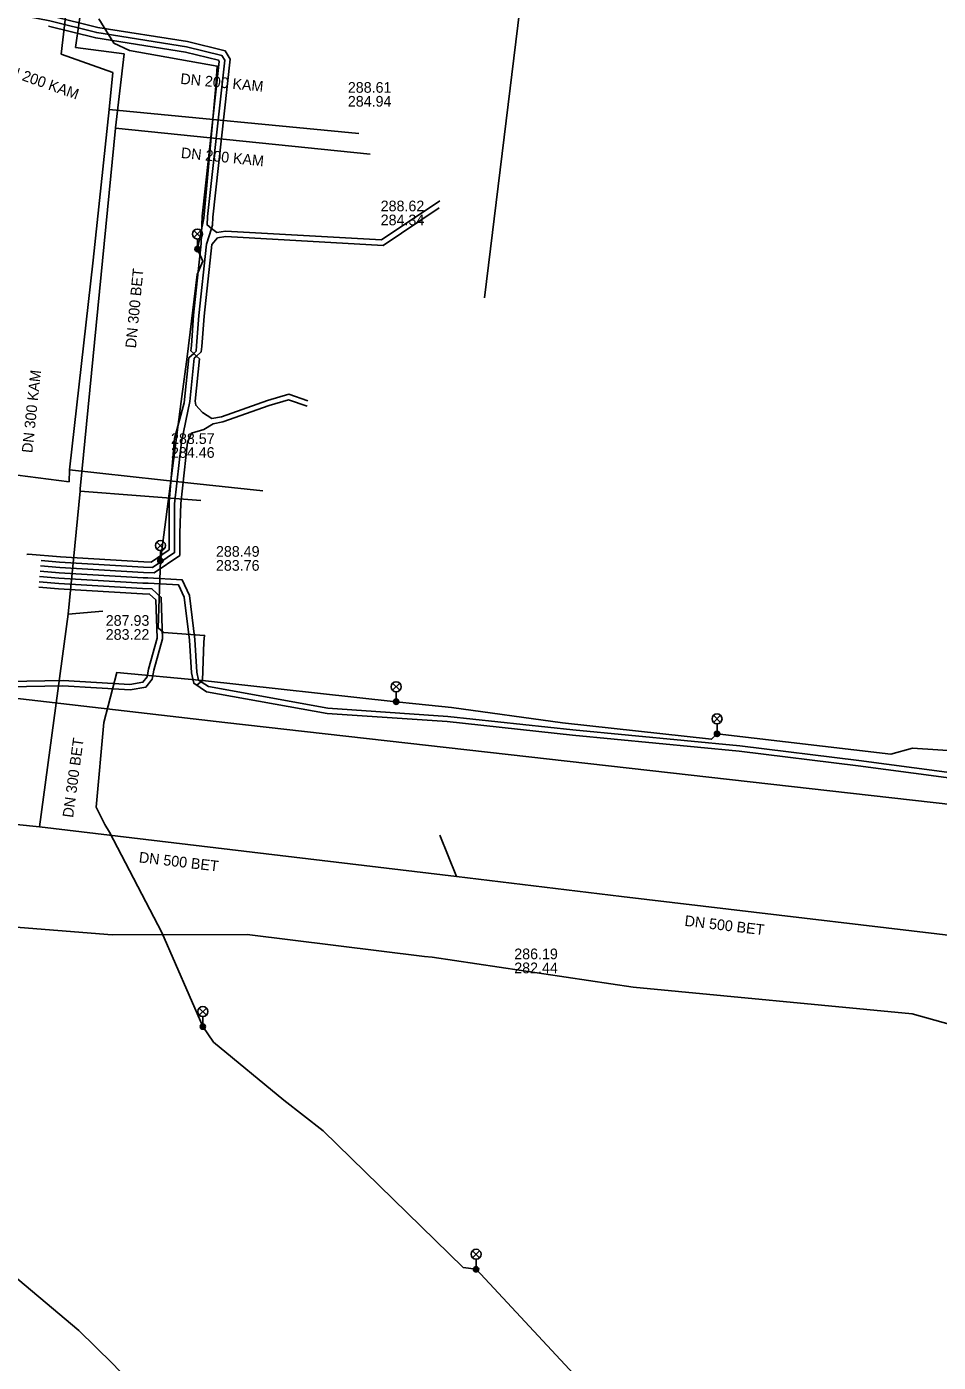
# Model space of a CAD drawing. Extents: x -595540 to -593988, y -1160850 to -1159202.
# Drawn here: x -594289 to -594220.6, y -1160478.9 to -1160378.8 of the extents above; entities that cross this region are included whole.
import ezdxf

# ---------------------------------------------------------------- set-up
doc = ezdxf.new("R2010")
doc.units = 0
for name, color, linetype in [('BVK-DESTOVA_popisy', 7, 'Continuous'), ('BVK-DESTOVA_trasa sítě', 7, 'Continuous'), ('BVK-SPLASKOVA_popisy', 7, 'Continuous'), ('BVK-SPLASKOVA_trasa sítě', 7, 'Continuous'), ('BVK-VODOVOD_trasa sítě', 7, 'Continuous'), ('CETIN_kabel podzemní', 7, 'Continuous'), ('DESTOVA_trasa neprovozované sítě', 7, 'Continuous'), ('EON-NN_kabel', 7, 'Continuous'), ('SPLASKOVA_neprovozovaná  trasa sítě', 7, 'Continuous'), ('SPLASKOVA_popisy neprovozované sítě', 7, 'Continuous'), ('TSB_kabel VO', 7, 'Continuous'), ('TSB_lampy VO', 7, 'Continuous')]:
    doc.layers.add(name, color=color, linetype=linetype)

msp = doc.modelspace()

# ---------------------------------------------------------------- linework, layer by layer
at = {"layer": 'BVK-DESTOVA_popisy'}
for p, q in [((-594262.392, -1160392.736), (-594262.392, -1160392.736)), ((-594274.753, -1160418.649), (-594274.753, -1160418.649)), ((-594283.02, -1160423.829), (-594283.02, -1160423.829)), ((-594252.371, -1160448.839), (-594252.371, -1160448.839))]:
    msp.add_line(p, q, dxfattribs=at)
at = {"layer": 'BVK-DESTOVA_trasa sítě'}
for p, q in [((-594285.288, -1160380.333), (-594281.64, -1160380.789)), ((-594263.183, -1160388.321), (-594282.289, -1160386.371)), ((-594275.89, -1160414.3), (-594284.952, -1160413.604)), ((-594285.839, -1160422.834), (-594287.997, -1160438.777)), ((-594312.818, -1160436.228), (-594287.997, -1160438.777))]:
    msp.add_line(p, q, dxfattribs=at)
for points in [[(-594281.64, -1160380.789), (-594282.287, -1160386.355), (-594282.289, -1160386.371), (-594284.934, -1160413.417), (-594284.952, -1160413.604), (-594285.839, -1160422.834)], [(-594287.997, -1160438.777), (-594256.709, -1160442.519), (-594244.324, -1160444)], [(-594244.324, -1160444), (-594212.646, -1160447.758), (-594212.249, -1160447.805), (-594203.869, -1160448.799)]]:
    msp.add_lwpolyline(points, dxfattribs=at)
at = {"layer": 'BVK-SPLASKOVA_popisy'}
msp.add_line((-594278.125, -1160409.264), (-594278.125, -1160409.264), dxfattribs=at)
at = {"layer": 'BVK-SPLASKOVA_trasa sítě'}
for p, q in [((-594285.772, -1160412.905), (-594310.425, -1160409.765)), ((-594276.64, -1160413), (-594285.74, -1160412.01))]:
    msp.add_line(p, q, dxfattribs=at)
for points in [[(-594282.481, -1160382.197), (-594282.768, -1160384.982), (-594283.97, -1160396.289)], [(-594283.97, -1160396.289), (-594285.74, -1160412.01), (-594285.772, -1160412.905)]]:
    msp.add_lwpolyline(points, dxfattribs=at)
at = {"layer": 'BVK-VODOVOD_trasa sítě'}
msp.add_lwpolyline([(-594214.96, -1160437.63), (-594274.08, -1160430.95), (-594306.27, -1160427.23), (-594312.47, -1160426.57), (-594313.618, -1160426.436), (-594314.569, -1160426.328)], dxfattribs=at)
at = {"layer": 'CETIN_kabel podzemní'}
for points in [[(-594251.947, -1160377.458), (-594254.598, -1160399.105)], [(-594314.16, -1160406.03), (-594315.21, -1160407.22), (-594318.25, -1160412.53), (-594319.3, -1160418.98), (-594319.43, -1160423.47), (-594317.82, -1160426.89), (-594318.67, -1160434.04), (-594318.73, -1160434.61), (-594318.31, -1160440.1), (-594316.9, -1160441.36), (-594314.52, -1160443.09), (-594300.27, -1160445.14), (-594294.8, -1160445.92), (-594282.53, -1160446.89), (-594272.41, -1160446.86), (-594259.11, -1160448.5), (-594258.54, -1160448.57), (-594243.45, -1160450.8), (-594222.52, -1160452.81), (-594216.33, -1160454.54)]]:
    msp.add_lwpolyline(points, dxfattribs=at)
at = {"layer": 'DESTOVA_trasa neprovozované sítě'}
for p, q in [((-594283.848, -1160370.271), (-594285.288, -1160380.333)), ((-594283.235, -1160422.616), (-594285.839, -1160422.834)), ((-594257.961, -1160439.414), (-594256.709, -1160442.519))]:
    msp.add_line(p, q, dxfattribs=at)
at = {"layer": 'EON-NN_kabel'}
for points in [[(-594257.949, -1160391.833), (-594262.324, -1160394.761), (-594274.031, -1160394.098), (-594274.689, -1160394.195), (-594275.086, -1160393.889), (-594275.413, -1160393.637), (-594275.378, -1160393.013), (-594274.087, -1160381.281), (-594274.304, -1160380.926), (-594276.966, -1160380.275), (-594283.694, -1160379.211), (-594287.228, -1160378.331), (-594288.902, -1160377.994), (-594289.439, -1160376.948), (-594289.582, -1160375.797), (-594288.844, -1160368.902), (-594288.529, -1160365.742), (-594288.079, -1160364.239), (-594287.319, -1160357.753), (-594287.156, -1160352.617), (-594286.984, -1160352.384), (-594286.377, -1160352.471), (-594286.22, -1160352.37), (-594286.203, -1160352.262)], [(-594287.14, -1160377.941), (-594283.614, -1160378.819), (-594276.887, -1160379.883), (-594274.049, -1160380.577), (-594273.674, -1160381.189), (-594274.979, -1160393.046), (-594275.014, -1160393.659), (-594275.086, -1160393.889), (-594275.456, -1160395.065), (-594276.035, -1160400.435), (-594276.2, -1160402.709), (-594276.247, -1160403.112), (-594276.422, -1160403.272), (-594276.777, -1160403.598), (-594277.137, -1160406.988), (-594277.856, -1160409.658), (-594278.253, -1160414.404), (-594278.252, -1160417.999), (-594279.622, -1160418.922), (-594280.157, -1160418.9), (-594286.416, -1160418.538), (-594288.852, -1160418.318), (-594288.951, -1160418.355)], [(-594267.858, -1160406.818), (-594269.295, -1160406.338), (-594270.887, -1160406.804), (-594274.348, -1160408.023), (-594275.067, -1160408.161), (-594275.77, -1160407.693), (-594276.273, -1160407.165), (-594276.318, -1160406.855), (-594275.981, -1160403.682), (-594276.201, -1160403.478), (-594276.422, -1160403.272), (-594276.644, -1160403.066), (-594276.598, -1160402.671), (-594276.433, -1160400.399), (-594275.854, -1160395.022), (-594275.812, -1160393.615), (-594275.777, -1160392.98), (-594274.5, -1160381.373), (-594274.559, -1160381.275), (-594277.045, -1160380.667), (-594283.774, -1160379.603), (-594287.316, -1160378.721)], [(-594287.871, -1160418.81), (-594286.481, -1160418.934), (-594280.177, -1160419.3), (-594279.509, -1160419.328), (-594277.852, -1160418.211), (-594277.853, -1160414.552), (-594277.349, -1160409.9), (-594276.722, -1160406.867), (-594276.379, -1160403.64), (-594276.201, -1160403.478), (-594275.85, -1160403.158), (-594275.802, -1160402.747), (-594275.637, -1160400.471), (-594275.058, -1160395.108), (-594274.631, -1160394.591), (-594274.013, -1160394.5), (-594262.212, -1160395.167), (-594258.006, -1160392.351)], [(-594287.907, -1160419.208), (-594286.467, -1160419.337), (-594280.196, -1160419.699), (-594279.392, -1160419.732), (-594277.452, -1160418.424), (-594277.453, -1160416.761), (-594277.387, -1160414.541), (-594276.888, -1160409.924), (-594276.581, -1160409.248), (-594275.667, -1160408.975), (-594274.966, -1160408.548), (-594274.244, -1160408.411), (-594270.765, -1160407.184), (-594269.303, -1160406.758), (-594267.901, -1160407.226)], [(-594196.463, -1160437.929), (-594196.507, -1160437.886), (-594197.826, -1160437.737), (-594198.169, -1160437.3), (-594198.935, -1160436.856), (-594204.795, -1160436.195), (-594211.899, -1160435.767), (-594220.3, -1160434.636), (-594226.529, -1160433.819), (-594235.45, -1160432.714), (-594247.97, -1160431.519), (-594257.366, -1160430.496), (-594266.358, -1160429.88), (-594275.304, -1160428.268), (-594276.054, -1160427.775), (-594276.181, -1160427.178), (-594276.328, -1160424.743), (-594276.747, -1160421.438), (-594277.287, -1160420.257), (-594279.851, -1160420.114), (-594280.216, -1160420.099), (-594286.508, -1160419.735), (-594287.944, -1160419.605)], [(-594295.802, -1160428.392), (-594286.235, -1160428.207), (-594281.199, -1160428.514), (-594280.008, -1160428.304), (-594279.529, -1160427.706), (-594279.413, -1160427.041), (-594278.768, -1160424.68), (-594278.861, -1160421.579), (-594279.561, -1160420.926), (-594280.255, -1160420.898), (-594286.546, -1160420.534), (-594288.016, -1160420.402)], [(-594196.773, -1160438.259), (-594198.037, -1160438.116), (-594198.437, -1160437.608), (-594199.063, -1160437.244), (-594204.829, -1160436.593), (-594211.937, -1160436.165), (-594220.352, -1160435.032), (-594226.579, -1160434.215), (-594235.494, -1160433.112), (-594248.01, -1160431.917), (-594257.402, -1160430.894), (-594266.408, -1160430.278), (-594275.456, -1160428.648), (-594276.412, -1160428.019), (-594276.579, -1160427.232), (-594276.726, -1160424.781), (-594277.137, -1160421.548), (-594277.551, -1160420.643), (-594279.84, -1160420.515), (-594280.236, -1160420.499), (-594286.547, -1160420.133), (-594287.98, -1160420.005)], [(-594295.784, -1160427.992), (-594286.227, -1160427.807), (-594281.221, -1160428.112), (-594280.226, -1160427.936), (-594279.905, -1160427.536), (-594279.803, -1160426.953), (-594279.17, -1160424.632), (-594279.256, -1160421.758), (-594279.726, -1160421.32), (-594280.275, -1160421.298), (-594286.571, -1160420.933), (-594288.052, -1160420.8)], [(-594298.18, -1160478.841), (-594298.255, -1160476.52), (-594297.447, -1160475.212), (-594297.199, -1160474.088), (-594294.335, -1160470.132), (-594293.829, -1160469.79), (-594293.286, -1160469.697), (-594291.075, -1160471.512), (-594285.028, -1160476.568), (-594282.524, -1160479.028), (-594275.034, -1160486.888), (-594274.019, -1160487.658), (-594273.499, -1160487.46), (-594273.294, -1160487.348)]]:
    msp.add_lwpolyline(points, dxfattribs=at)
at = {"layer": 'SPLASKOVA_neprovozovaná  trasa sítě'}
for p, q in [((-594285.282, -1160371.264), (-594286.362, -1160380.817)), ((-594286.362, -1160380.817), (-594282.481, -1160382.197)), ((-594264.032, -1160386.772), (-594282.768, -1160384.982)), ((-594271.23, -1160413.589), (-594276.64, -1160413))]:
    msp.add_line(p, q, dxfattribs=at)
at = {"layer": 'SPLASKOVA_popisy neprovozované sítě'}
msp.add_line((-594264.856, -1160382.919), (-594264.856, -1160382.919), dxfattribs=at)
at = {"layer": 'TSB_kabel VO'}
for points in [[(-594276.184, -1160428.157), (-594275.76, -1160427.81), (-594275.65, -1160424.91), (-594275.6, -1160424.42), (-594278.7, -1160424.2), (-594279.1, -1160423.86), (-594278.92, -1160418.81), (-594277.35, -1160406.89), (-594276.92, -1160403.53), (-594276.16, -1160397.36), (-594275.74, -1160396.35), (-594276.14, -1160395.44), (-594275.65, -1160393.13), (-594274.758, -1160383.226), (-594274.652, -1160381.714), (-594281.229, -1160380.548), (-594282.41, -1160379.995), (-594283.538, -1160378.184)], [(-594276.184, -1160428.157), (-594275.76, -1160427.81), (-594282.18, -1160427.2), (-594283.17, -1160430.96), (-594283.73, -1160437.32), (-594283.088, -1160438.607), (-594282.728, -1160439.182), (-594278.812, -1160446.722), (-594275.737, -1160453.766), (-594274.942, -1160454.929), (-594269.671, -1160459.289), (-594266.716, -1160461.592), (-594256.194, -1160471.836), (-594255.236, -1160471.968), (-594247.899, -1160479.835)], [(-594214.9, -1160433.39), (-594222.48, -1160432.88), (-594224.11, -1160433.34), (-594237.157, -1160431.809), (-594237.56, -1160432.21), (-594248.76, -1160430.98), (-594257.08, -1160429.84), (-594259.75, -1160429.56), (-594261.233, -1160429.399), (-594275.76, -1160427.81), (-594276.184, -1160428.157)]]:
    msp.add_lwpolyline(points, dxfattribs=at)
at = {"layer": 'TSB_lampy VO'}
for p, q in [((-594276.405, -1160394.58), (-594275.875, -1160394.05)), ((-594276.405, -1160394.05), (-594275.875, -1160394.58)), ((-594276.405, -1160394.58), (-594275.875, -1160394.05)), ((-594276.405, -1160394.05), (-594275.875, -1160394.58)), ((-594276.14, -1160394.69), (-594276.14, -1160395.44)), ((-594276.14, -1160394.69), (-594276.14, -1160395.44)), ((-594279.185, -1160417.95), (-594278.655, -1160417.42)), ((-594279.185, -1160417.42), (-594278.655, -1160417.95)), ((-594279.185, -1160417.95), (-594278.655, -1160417.42)), ((-594279.185, -1160417.42), (-594278.655, -1160417.95)), ((-594278.92, -1160418.06), (-594278.92, -1160418.81)), ((-594278.92, -1160418.06), (-594278.92, -1160418.81)), ((-594261.498, -1160428.539), (-594260.968, -1160428.009)), ((-594261.498, -1160428.009), (-594260.968, -1160428.539)), ((-594261.498, -1160428.539), (-594260.968, -1160428.009)), ((-594261.498, -1160428.009), (-594260.968, -1160428.539)), ((-594261.233, -1160428.649), (-594261.233, -1160429.399)), ((-594261.233, -1160428.649), (-594261.233, -1160429.399)), ((-594237.422, -1160430.949), (-594236.892, -1160430.419)), ((-594237.422, -1160430.419), (-594236.892, -1160430.949)), ((-594237.422, -1160430.949), (-594236.892, -1160430.419)), ((-594237.422, -1160430.419), (-594236.892, -1160430.949)), ((-594237.157, -1160431.059), (-594237.157, -1160431.809)), ((-594237.157, -1160431.059), (-594237.157, -1160431.809)), ((-594276.002, -1160452.906), (-594275.472, -1160452.376)), ((-594276.002, -1160452.376), (-594275.472, -1160452.906)), ((-594276.002, -1160452.906), (-594275.472, -1160452.376)), ((-594276.002, -1160452.376), (-594275.472, -1160452.906)), ((-594275.737, -1160453.016), (-594275.737, -1160453.766)), ((-594275.737, -1160453.016), (-594275.737, -1160453.766)), ((-594255.501, -1160471.108), (-594254.971, -1160470.578)), ((-594255.501, -1160470.578), (-594254.971, -1160471.108)), ((-594255.501, -1160471.108), (-594254.971, -1160470.578)), ((-594255.501, -1160470.578), (-594254.971, -1160471.108)), ((-594255.236, -1160471.218), (-594255.236, -1160471.968)), ((-594255.236, -1160471.218), (-594255.236, -1160471.968))]:
    msp.add_line(p, q, dxfattribs=at)
for centre, radius in [((-594276.14, -1160394.315), 0.375), ((-594276.14, -1160394.315), 0.375), ((-594276.14, -1160395.44), 0.2), ((-594276.14, -1160395.44), 0.2), ((-594276.14, -1160395.44), 0.145), ((-594276.14, -1160395.44), 0.145), ((-594276.14, -1160395.44), 0.0876), ((-594276.14, -1160395.44), 0.0876), ((-594278.92, -1160417.685), 0.375), ((-594278.92, -1160417.685), 0.375), ((-594278.92, -1160418.81), 0.2), ((-594278.92, -1160418.81), 0.2), ((-594278.92, -1160418.81), 0.145), ((-594278.92, -1160418.81), 0.145), ((-594278.92, -1160418.81), 0.0876), ((-594278.92, -1160418.81), 0.0876), ((-594261.233, -1160428.274), 0.375), ((-594261.233, -1160428.274), 0.375), ((-594261.233, -1160429.399), 0.2), ((-594261.233, -1160429.399), 0.2), ((-594261.233, -1160429.399), 0.145), ((-594261.233, -1160429.399), 0.145), ((-594261.233, -1160429.399), 0.0876), ((-594261.233, -1160429.399), 0.0876), ((-594237.157, -1160430.684), 0.375), ((-594237.157, -1160430.684), 0.375), ((-594237.157, -1160431.809), 0.2), ((-594237.157, -1160431.809), 0.2), ((-594237.157, -1160431.809), 0.145), ((-594237.157, -1160431.809), 0.145), ((-594237.157, -1160431.809), 0.0876), ((-594237.157, -1160431.809), 0.0876), ((-594275.737, -1160452.641), 0.375), ((-594275.737, -1160452.641), 0.375), ((-594275.737, -1160453.766), 0.2), ((-594275.737, -1160453.766), 0.2), ((-594275.737, -1160453.766), 0.145), ((-594275.737, -1160453.766), 0.145), ((-594275.737, -1160453.766), 0.0876), ((-594275.737, -1160453.766), 0.0876), ((-594255.236, -1160470.843), 0.375), ((-594255.236, -1160470.843), 0.375), ((-594255.236, -1160471.968), 0.2), ((-594255.236, -1160471.968), 0.2), ((-594255.236, -1160471.968), 0.145), ((-594255.236, -1160471.968), 0.145), ((-594255.236, -1160471.968), 0.0876), ((-594255.236, -1160471.968), 0.0876)]:
    msp.add_circle(centre, radius, dxfattribs=at)

# ---------------------------------------------------------------- texts
at = {"layer": 'BVK-DESTOVA_popisy'}
for s, rotation, p in [('DN 200 KAM', 354.17245, (-594277.408, -1160388.607)), ('DN 300 BET', 84.51127, (-594280.758, -1160402.906)), ('DN 300 BET', 82.33404, (-594285.474, -1160438.13)), ('DN 500 BET', 353.40037, (-594280.565, -1160441.446)), ('DN 500 BET', 353.22848, (-594239.622, -1160446.207))]:
    msp.add_text(s, height=0.8, rotation=rotation, dxfattribs=at).set_placement(p)
for s, p in [('288.62', (-594262.392, -1160392.611)), ('284.34', (-594262.392, -1160393.661)), ('288.49', (-594274.753, -1160418.524)), ('283.76', (-594274.753, -1160419.574)), ('287.93', (-594283.02, -1160423.704)), ('283.22', (-594283.02, -1160424.754)), ('286.19', (-594252.371, -1160448.714)), ('282.44', (-594252.371, -1160449.764))]:
    msp.add_text(s, height=0.8, dxfattribs=at).set_placement(p)
at = {"layer": 'BVK-SPLASKOVA_popisy'}
msp.add_text('DN 300 KAM', height=0.8, rotation=83.88102, dxfattribs=at).set_placement((-594288.534, -1160410.768))
for s, p in [('288.57', (-594278.125, -1160410.064)), ('284.46', (-594278.125, -1160411.104))]:
    msp.add_text(s, height=0.8, dxfattribs=at).set_placement(p)
at = {"layer": 'SPLASKOVA_popisy neprovozované sítě'}
for rotation, p in [(340.42571, (-594291.094, -1160382.148)), (354.5433, (-594277.448, -1160383.048))]:
    msp.add_text('DN 200 KAM', height=0.8, rotation=rotation, dxfattribs=at).set_placement(p)
for s, p in [('288.61', (-594264.856, -1160383.719)), ('284.94', (-594264.856, -1160384.759))]:
    msp.add_text(s, height=0.8, dxfattribs=at).set_placement(p)

doc.saveas('drawing.dxf')
